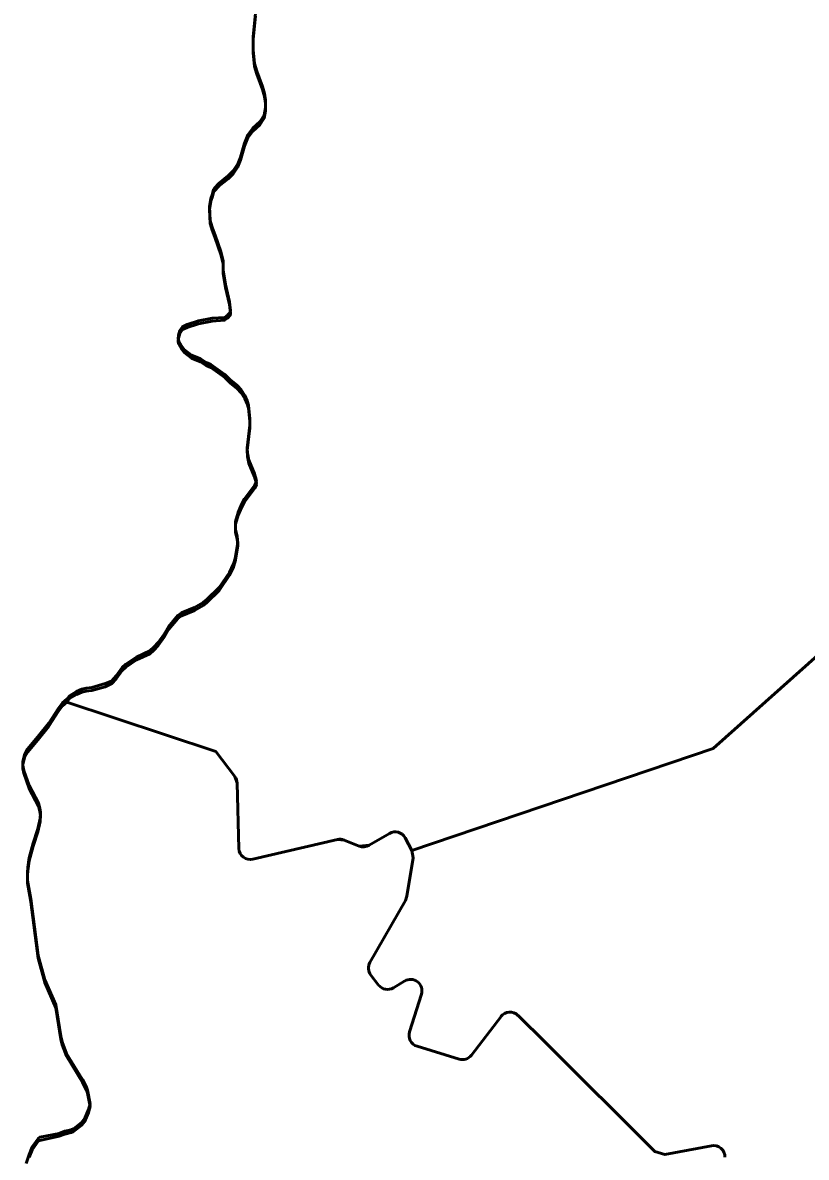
# Model space of a CAD drawing. Extents: x 553962 to 842807, y 8883888 to 9032388.
# Drawn here: x 813549 to 814239, y 9016518 to 9017517 of the extents above; entities that cross this region are included whole.
import ezdxf

# ---------------------------------------------------------------- set-up
doc = ezdxf.new("R2010")
doc.units = 0
doc.header["$LTSCALE"] = 150
doc.layers.add('60', color=7, linetype='Continuous', lineweight=53)

msp = doc.modelspace()

# ---------------------------------------------------------------- linework, layer by layer
at = {"layer": '60'}
for p, q in [((813737.9, 9016847.6), (813739.5, 9016790)), ((813854, 9016792.9), (813872, 9016803.3)), ((813751.8, 9016780.6), (813826.2, 9016797.9)), ((813832.2, 9016797.4), (813845.3, 9016792.2)), ((813885.8, 9016799.5), (813891.8, 9016788.3)), ((813892.9, 9016781.9), (813887.3, 9016748.1)), ((813886, 9016744.4), (813854.8, 9016689.8)), ((813862.4, 9016669.8), (813855.6, 9016678.7)), ((813855.6, 9016678.7), (813862.4, 9016669.8)), ((813885.4, 9016673.5), (813875.5, 9016667.4)), ((813875.5, 9016667.4), (813885.4, 9016673.5)), ((813889.7, 9016628.7), (813900.2, 9016661.9)), ((813900.2, 9016661.9), (813889.7, 9016628.7)), ((813970.2, 9016642.1), (813944.2, 9016608.2)), ((813944.2, 9016608.2), (813970.2, 9016642.1)), ((813933.3, 9016604.7), (813896.3, 9016616.1)), ((813896.3, 9016616.1), (813933.3, 9016604.7)), ((814114.5, 9016520.7), (814155.4, 9016528.5))]:
    msp.add_line(p, q, dxfattribs=at)
for points in [[(813754.2, 9017525), (813751.9, 9017504.6), (813752.1, 9017492.7), (813753.1, 9017480.7), (813755.2, 9017473.9), (813760.3, 9017460.4), (813761.9, 9017454.4), (813762.9, 9017448.4), (813762.9, 9017441.7), (813761.6, 9017435.3), (813757.8, 9017429.3), (813751.6, 9017423.8), (813747.3, 9017418.1), (813744.3, 9017410.7), (813740.8, 9017398.3), (813738.6, 9017392.4), (813734.4, 9017386.4), (813730.1, 9017381.8), (813721.8, 9017375.3), (813717.9, 9017371.2), (813717.2, 9017370), (813716.3, 9017366.2), (813714.6, 9017362.1), (813713.7, 9017355)], [(813754.2, 9017525), (813751.9, 9017504.6), (813752.1, 9017492.7), (813753.1, 9017480.7), (813755.2, 9017473.9), (813760.3, 9017460.4), (813761.9, 9017454.4), (813762.9, 9017448.4), (813762.9, 9017441.7), (813761.6, 9017435.3), (813757.8, 9017429.3), (813751.6, 9017423.8), (813747.3, 9017418.1), (813744.3, 9017410.7), (813740.8, 9017398.3), (813738.6, 9017392.4), (813734.4, 9017386.4), (813730.1, 9017381.8), (813721.8, 9017375.3), (813717.9, 9017371.2), (813717.2, 9017370), (813716.3, 9017366.2), (813714.6, 9017362.1), (813713.7, 9017355)], [(813713.7, 9017352.3), (813714.6, 9017359.5), (813716.3, 9017363.6), (813717.2, 9017367.4), (813717.9, 9017368.6), (813721.8, 9017372.7), (813730.1, 9017379.2), (813734.4, 9017383.8), (813738.6, 9017389.8), (813740.8, 9017395.7), (813744.3, 9017408.1), (813747.3, 9017415.5), (813751.6, 9017421.1), (813757.8, 9017426.7), (813761.6, 9017432.7), (813762.9, 9017439.1), (813762.9, 9017445.8), (813761.9, 9017451.8), (813760.3, 9017457.8), (813755.2, 9017471.3), (813753.1, 9017478.1), (813752.1, 9017490.1), (813751.9, 9017502), (813754.2, 9017522.3)], [(813713.7, 9017355), (813714.2, 9017342.6), (813715.8, 9017336.7), (813718.7, 9017329.8), (813723.5, 9017315.2), (813725.5, 9017307.1)], [(813713.7, 9017355), (813714.2, 9017342.6), (813715.8, 9017336.7), (813718.7, 9017329.8), (813723.5, 9017315.2), (813725.5, 9017307.1)], [(813725.5, 9017304.5), (813723.5, 9017312.6), (813718.7, 9017327.2), (813715.8, 9017334), (813714.2, 9017340), (813713.7, 9017352.3)], [(813725.6, 9017307.1), (813725.5, 9017307.1), (813725.6, 9017298.9), (813727.8, 9017286.3), (813731.1, 9017271.2), (813732.2, 9017263.3), (813731.8, 9017261.8), (813729.4, 9017259.2), (813726.9, 9017257.4), (813715.9, 9017256.7), (813703.8, 9017254.4), (813694, 9017251.2), (813689.7, 9017249.2), (813687.5, 9017245.8), (813686.4, 9017241.7), (813686.1, 9017238.4), (813686.7, 9017236.3), (813688.9, 9017232.2), (813691.3, 9017229.2), (813697.6, 9017224.1), (813705.5, 9017221), (813710.7, 9017217.7), (813714.7, 9017215.8), (813727.2, 9017207), (813731.8, 9017202.5), (813738, 9017197.5), (813741.3, 9017193.7)], [(813725.6, 9017307.1), (813725.5, 9017307.1), (813725.6, 9017298.9), (813727.8, 9017286.3), (813731.1, 9017271.2), (813732.2, 9017263.3), (813731.8, 9017261.8), (813729.4, 9017259.2), (813726.9, 9017257.4), (813715.9, 9017256.7), (813703.8, 9017254.4), (813694, 9017251.2), (813689.7, 9017249.2), (813687.5, 9017245.8), (813686.4, 9017241.7), (813686.1, 9017238.4), (813686.7, 9017236.3), (813688.9, 9017232.2), (813691.3, 9017229.2), (813697.6, 9017224.1), (813705.5, 9017221), (813710.7, 9017217.7), (813714.7, 9017215.8), (813727.2, 9017207), (813731.8, 9017202.5), (813738, 9017197.5), (813741.3, 9017193.7)], [(813741.3, 9017191.1), (813738, 9017194.8), (813731.8, 9017199.9), (813727.2, 9017204.4), (813714.7, 9017213.2), (813710.7, 9017215.1), (813705.5, 9017218.4), (813697.6, 9017221.5), (813691.3, 9017226.5), (813688.9, 9017229.6), (813686.7, 9017233.7), (813686.1, 9017235.8), (813686.4, 9017239.1), (813687.5, 9017243.2), (813689.7, 9017246.6), (813694, 9017248.6), (813703.8, 9017251.8), (813715.9, 9017254.1), (813726.9, 9017254.8), (813729.4, 9017256.6), (813731.8, 9017259.2), (813732.2, 9017260.7), (813731.1, 9017268.6), (813727.8, 9017283.7), (813725.6, 9017296.3), (813725.5, 9017304.4), (813725.6, 9017304.5), (813725.5, 9017304.5)], [(813741.3, 9017193.7), (813744.8, 9017188.6), (813746.8, 9017183.8), (813747.9, 9017180.1), (813749.1, 9017168.3), (813749, 9017162.6), (813746.8, 9017142.7), (813746.9, 9017137.8), (813748.1, 9017131.8), (813753.2, 9017119.8), (813754.7, 9017114.8), (813754.9, 9017112.9), (813753.6, 9017109.7), (813744.3, 9017097.6), (813741.6, 9017092.6), (813738.7, 9017085.8), (813736.4, 9017077.9), (813736.6, 9017070.8), (813737.9, 9017065), (813738.4, 9017058.9), (813736.2, 9017045.1), (813734.8, 9017040.5), (813731.2, 9017033), (813722.1, 9017019.7), (813711.3, 9017009.1), (813708.1, 9017006.6), (813700.5, 9017002), (813688.8, 9016997.3), (813685.7, 9016995), (813677.6, 9016985.2), (813673.8, 9016978.6), (813668.4, 9016971.3), (813664.7, 9016967.2), (813660.9, 9016963.9), (813649.4, 9016958.5), (813640, 9016952.3), (813636.7, 9016949.3)], [(813741.3, 9017193.7), (813744.8, 9017188.6), (813746.8, 9017183.8), (813747.9, 9017180.1), (813749.1, 9017168.3), (813749, 9017162.6), (813746.8, 9017142.7), (813746.9, 9017137.8), (813748.1, 9017131.8), (813753.2, 9017119.8), (813754.7, 9017114.8), (813754.9, 9017112.9), (813753.6, 9017109.7), (813744.3, 9017097.6), (813741.6, 9017092.6), (813738.7, 9017085.8), (813736.4, 9017077.9), (813736.6, 9017070.8), (813737.9, 9017065), (813738.4, 9017058.9), (813736.2, 9017045.1), (813734.8, 9017040.5), (813731.2, 9017033), (813722.1, 9017019.7), (813711.3, 9017009.1), (813708.1, 9017006.6), (813700.5, 9017002), (813688.8, 9016997.3), (813685.7, 9016995), (813677.6, 9016985.2), (813673.8, 9016978.6), (813668.4, 9016971.3), (813664.7, 9016967.2), (813660.9, 9016963.9), (813649.4, 9016958.5), (813640, 9016952.3), (813636.7, 9016949.3)], [(813891.8, 9016788.3), (814157, 9016878.1), (814511.8, 9017194.2)], [(814511.8, 9017194.2), (814157, 9016878.1), (813891.8, 9016788.3)], [(813636.7, 9016946.6), (813640, 9016949.7), (813649.4, 9016955.9), (813660.9, 9016961.3), (813664.7, 9016964.6), (813668.4, 9016968.7), (813673.8, 9016976), (813677.6, 9016982.6), (813685.7, 9016992.4), (813688.8, 9016994.7), (813700.5, 9016999.4), (813708.1, 9017003.9), (813711.3, 9017006.5), (813722.1, 9017017.1), (813731.2, 9017030.4), (813734.8, 9017037.9), (813736.2, 9017042.5), (813738.4, 9017056.3), (813737.9, 9017062.4), (813736.6, 9017068.1), (813736.4, 9017075.3), (813738.7, 9017083.2), (813741.6, 9017090), (813744.3, 9017095), (813753.6, 9017107), (813754.9, 9017110.3), (813754.7, 9017112.2), (813753.2, 9017117.2), (813748.1, 9017129.2), (813746.9, 9017135.1), (813746.8, 9017140.1), (813749, 9017160), (813749.1, 9017165.7), (813747.9, 9017177.5), (813746.8, 9017181.2), (813744.8, 9017186), (813741.3, 9017191.1)], [(813636.7, 9016949.3), (813631.3, 9016941.9), (813631.3, 9016941.9), (813627.5, 9016937.7), (813621.7, 9016935.1), (813610, 9016931.8), (813605.1, 9016931.2), (813601.2, 9016930.1), (813596.6, 9016928.1), (813590.4, 9016924.5), (813588.2, 9016921.8), (813584.2, 9016918.1), (813580.6, 9016913.4), (813572.2, 9016900.3), (813562.5, 9016888.2), (813553.2, 9016877.3), (813550.7, 9016872.6), (813549.1, 9016866.6), (813549.2, 9016863), (813550, 9016858.8), (813554.8, 9016845.4), (813563.1, 9016829.8), (813564.3, 9016825.5), (813564.7, 9016821.6), (813564.5, 9016816.5), (813562.3, 9016807.2), (813558.2, 9016794.8), (813554.9, 9016781.7), (813553.5, 9016773.2), (813553.2, 9016769), (813553.4, 9016762), (813556.2, 9016745.7), (813562.7, 9016696), (813568.7, 9016674.6), (813578.3, 9016652.6), (813582.6, 9016624.9), (813584, 9016619.8), (813587.8, 9016609.8), (813601.8, 9016586.8), (813605.3, 9016580), (813606.2, 9016577.3), (813608.5, 9016565.5), (813607, 9016560.4), (813603.5, 9016552), (813601.3, 9016549.3), (813593.8, 9016543.5), (813591.9, 9016542.6), (813586.3, 9016541.3), (813581.1, 9016539.4), (813564.1, 9016535.9), (813562.9, 9016535.3), (813557.5, 9016527.6), (813554.7, 9016520.9), (813552.3, 9016512.9)], [(813636.7, 9016949.3), (813631.3, 9016941.9), (813631.3, 9016941.9), (813627.5, 9016937.7), (813621.7, 9016935.1), (813610, 9016931.8), (813605.1, 9016931.2), (813601.2, 9016930.1), (813596.6, 9016928.1), (813590.4, 9016924.5), (813588.2, 9016921.8), (813585.8, 9016919.6), (813586.2, 9016919.5)], [(813585.8, 9016917), (813588.2, 9016919.2), (813590.4, 9016921.9), (813596.6, 9016925.5), (813601.2, 9016927.5), (813605.1, 9016928.5), (813610, 9016929.2), (813621.7, 9016932.4), (813627.5, 9016935.1), (813631.3, 9016939.3), (813631.3, 9016939.3), (813636.7, 9016946.6)], [(813585.8, 9016919.6), (813584.2, 9016918.1), (813580.6, 9016913.4), (813572.2, 9016900.3), (813562.5, 9016888.2), (813553.2, 9016877.3), (813550.7, 9016872.6), (813549.1, 9016866.6), (813549.2, 9016863), (813550, 9016858.8), (813554.8, 9016845.4), (813563.1, 9016829.8), (813564.3, 9016825.5), (813564.7, 9016821.6), (813564.5, 9016816.5), (813562.3, 9016807.2), (813558.2, 9016794.8), (813554.9, 9016781.7), (813553.5, 9016773.2), (813553.2, 9016769), (813553.4, 9016762), (813556.2, 9016745.7), (813562.7, 9016696), (813568.7, 9016674.6), (813578.3, 9016652.6), (813582.6, 9016624.9), (813584, 9016619.8), (813587.8, 9016609.8), (813601.8, 9016586.8), (813605.3, 9016580), (813606.2, 9016577.3), (813608.5, 9016565.5), (813607, 9016560.4), (813603.5, 9016552), (813601.3, 9016549.3), (813593.8, 9016543.5), (813591.9, 9016542.6), (813586.3, 9016541.3), (813581.1, 9016539.4), (813564.1, 9016535.9), (813562.9, 9016535.3), (813557.5, 9016527.6), (813554.7, 9016520.9), (813552.3, 9016512.9)], [(813554.7, 9016518.3), (813557.5, 9016525), (813562.9, 9016532.7), (813564.1, 9016533.2), (813581.1, 9016536.8), (813586.3, 9016538.7), (813591.9, 9016540), (813593.8, 9016540.9), (813601.3, 9016546.7), (813603.5, 9016549.4), (813607, 9016557.8), (813608.5, 9016562.9), (813606.2, 9016574.7), (813605.3, 9016577.4), (813601.8, 9016584.2), (813587.8, 9016607.2), (813584, 9016617.2), (813582.6, 9016622.2), (813578.3, 9016649.9), (813568.7, 9016672), (813562.7, 9016693.4), (813556.2, 9016743.1), (813553.4, 9016759.4), (813553.2, 9016766.4), (813553.5, 9016770.6), (813554.9, 9016779.1), (813558.2, 9016792.2), (813562.3, 9016804.6), (813564.5, 9016813.9), (813564.7, 9016819), (813564.3, 9016822.9), (813563.1, 9016827.2), (813554.8, 9016842.8), (813550, 9016856.2), (813549.2, 9016860.4), (813549.1, 9016864), (813550.7, 9016870), (813553.2, 9016874.7), (813562.5, 9016885.6), (813572.2, 9016897.7), (813580.6, 9016910.8), (813584.2, 9016915.5), (813585.8, 9016917)], [(813739.5, 9016790), (813737.9, 9016847.6), (813735.8, 9016853.4), (813719, 9016875.4), (813586.2, 9016919.5), (813585.8, 9016919.6)], [(813586.2, 9016919.5), (813719, 9016875.4), (813735.8, 9016853.4)], [(813872, 9016803.3), (813854, 9016792.9), (813845.3, 9016792.2), (813832.2, 9016797.4), (813826.2, 9016797.9), (813751.8, 9016780.6)], [(813854.8, 9016689.8), (813886, 9016744.4), (813887.3, 9016748.1), (813892.9, 9016781.9), (813891.8, 9016788.3), (813885.8, 9016799.5)], [(814155.4, 9016528.5), (814114.5, 9016520.7), (814105.5, 9016523.4), (814009.3, 9016619.2), (813985.2, 9016643.1)], [(813985.2, 9016643.1), (814009.3, 9016619.2), (814105.5, 9016523.4)]]:
    msp.add_lwpolyline(points, dxfattribs=at)
for centre, start, end in [((813727.9, 9016847.3), 1.606, 37.37575), ((813877, 9016794.7), 28.55134, 120.21649), ((813877, 9016794.7), 28.55134, 120.21649), ((813828.5, 9016788.2), 68.19898, 103.10639), ((813849, 9016801.5), 248.19897, 300.21649), ((813749.5, 9016790.3), 181.606, 283.10639), ((813749.5, 9016790.3), 181.606, 283.10639), ((813863.5, 9016684.8), 150.26731, 217.7331), ((813863.5, 9016684.8), 150.26731, 217.7331), ((813890.6, 9016664.9), 342.52369, 121.40286), ((813890.6, 9016664.9), 342.52369, 121.40286), ((813870.3, 9016676), 217.7331, 301.39945), ((813870.3, 9016676), 217.7331, 301.39945), ((813978.1, 9016636), 45.13416, 142.50362), ((813978.1, 9016636), 45.13416, 142.50362), ((813899.2, 9016625.6), 162.52368, 252.88878), ((813899.2, 9016625.6), 162.52368, 252.88878), ((813936.2, 9016614.3), 252.88931, 322.50362), ((813936.2, 9016614.3), 252.88931, 322.50362), ((814157.3, 9016518.7), 357.85949, 100.91135), ((814157.3, 9016518.7), 357.85949, 100.91135)]:
    msp.add_arc(centre, 10, start, end, dxfattribs=at)

doc.saveas('drawing.dxf')
